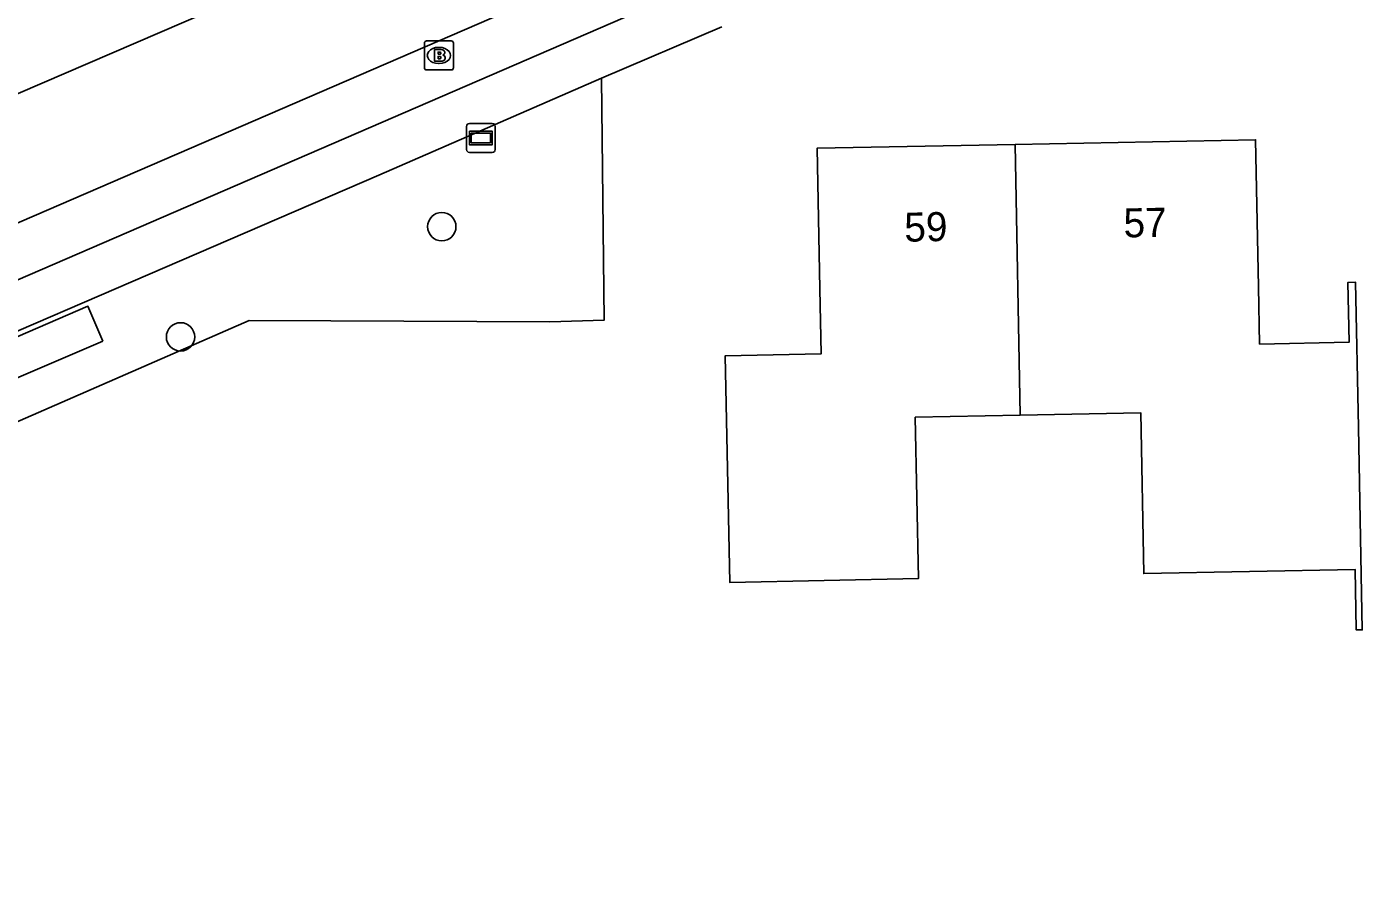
# Model space of a CAD drawing. Extents: x 157321 to 158827, y 386650 to 388532.
# Drawn here: x 157916.06 to 157962.09, y 387772.97 to 387802.27 of the extents above; entities that cross this region are included whole.
import ezdxf

# ---------------------------------------------------------------- set-up
doc = ezdxf.new("R2010")
doc.units = 0
for name, color, linetype in [('IMGEO_Boom', 7, 'Continuous'), ('IMGEO_Brandkraan', 7, 'Continuous'), ('IMGEO_Fietspad_open', 7, 'Continuous'), ('IMGEO_Groenvoorziening', 7, 'Continuous'), ('IMGEO_Hek', 7, 'Continuous'), ('IMGEO_Pand', 7, 'Continuous'), ('IMGEO_Pand_nummerreeks', 7, 'Continuous'), ('IMGEO_Rijbaan_lokaal_open', 7, 'Continuous'), ('IMGEO_Verklikker', 7, 'Continuous'), ('IMGEO_Voetpad_gesloten', 7, 'Continuous'), ('IMGEO_Voetpad_open', 7, 'Continuous')]:
    doc.layers.add(name, color=color, linetype=linetype)

msp = doc.modelspace()

# ---------------------------------------------------------------- linework, layer by layer
at = {"layer": 'IMGEO_Boom'}
for centre in [(157930.364, 387795.38), (157921.358, 387791.583)]:
    msp.add_circle(centre, 0.489, dxfattribs=at)
at = {"layer": 'IMGEO_Brandkraan'}
for p, q in [((157929.765, 387800.852), (157929.765, 387801.704)), ((157929.84, 387801.778), (157930.692, 387801.778)), ((157930.766, 387801.704), (157930.766, 387800.852)), ((157930.253, 387801.558), (157930.278, 387801.558)), ((157930.692, 387800.778), (157929.84, 387800.778)), ((157930.276, 387800.998), (157930.251, 387800.998))]:
    msp.add_line(p, q, dxfattribs=at)
for points in [[(157929.765, 387800.852), (157929.765, 387801.704)], [(157929.84, 387801.778), (157930.692, 387801.778)], [(157930.766, 387801.704), (157930.766, 387800.852)], [(157930.113, 387801.478), (157930.113, 387801.078), (157930.326, 387801.078)], [(157930.344, 387801.478), (157930.113, 387801.478)], [(157930.292, 387801.397), (157930.238, 387801.397), (157930.238, 387801.321)], [(157930.238, 387801.321), (157930.291, 387801.321)], [(157930.3, 387801.245), (157930.238, 387801.245), (157930.238, 387801.164)], [(157930.238, 387801.164), (157930.3, 387801.164)], [(157930.692, 387800.778), (157929.84, 387800.778)]]:
    msp.add_lwpolyline(points, dxfattribs=at)
for centre, radius, start, end in [((157929.842, 387801.702), 0.0765, 91.552, 178.448), ((157929.842, 387801.702), 0.0765, 91.552, 178.448), ((157930.69, 387801.702), 0.0765, 1.552, 88.448), ((157930.69, 387801.702), 0.0765, 1.552, 88.448), ((157930.293, 387801.359), 0.0379, 267.8285, 90.9355), ((157930.301, 387801.204), 0.0404, 269.8759, 90.5077), ((157930.348, 387801.333), 0.145, 59.4692, 91.5367), ((157930.373, 387801.38), 0.0922, 285.5137, 58.1501), ((157930.378, 387801.188), 0.105, 301.3115, 78.989), ((157929.842, 387800.854), 0.0765, 181.552, 268.448), ((157929.842, 387800.854), 0.0765, 181.552, 268.448), ((157930.332, 387801.329), 0.251, 268.6676, 293.5347), ((157930.69, 387800.854), 0.0765, 271.552, 358.448), ((157930.69, 387800.854), 0.0765, 271.552, 358.448)]:
    msp.add_arc(centre, radius, start, end, dxfattribs=at)
for centre, major_axis, ratio, start_param, end_param in [((157930.252, 387801.278), (-0.387, 0.002), 0.722429, 4.712389, 7.853982), ((157930.277, 387801.278), (-0.39, 0.002), 0.717154, 1.570796, 4.712389)]:
    msp.add_ellipse(centre, major_axis=major_axis, ratio=ratio, start_param=start_param, end_param=end_param, dxfattribs=at)
at = {"layer": 'IMGEO_Fietspad_open'}
for points in [[(157889.159, 387784.027), (157919.877, 387797.287), (157935.641, 387804.109)], [(157939.52, 387803.83), (157937.457, 387802.936), (157889.861, 387782.366)]]:
    msp.add_lwpolyline(points, dxfattribs=at)
at = {"layer": 'IMGEO_Groenvoorziening'}
msp.add_lwpolyline([(157935.867, 387800.495), (157935.963, 387792.163), (157934.088, 387792.102), (157926.543, 387792.136), (157923.72, 387792.147), (157880.058, 387773.098), (157879.753, 387772.965)], dxfattribs=at)
at = {"layer": 'IMGEO_Hek'}
for points in [[(157926.543, 387792.136), (157923.72, 387792.147), (157880.058, 387773.098)], [(157934.088, 387792.102), (157926.543, 387792.136)], [(157935.963, 387792.163), (157934.088, 387792.102)]]:
    msp.add_lwpolyline(points, dxfattribs=at)
at = {"layer": 'IMGEO_Pand'}
for points in [[(157950.299, 387788.885), (157946.683, 387788.814), (157946.791, 387783.253), (157940.287, 387783.126), (157940.232, 387785.933), (157940.135, 387790.932), (157943.438, 387790.996), (157943.394, 387793.233), (157943.3, 387798.081), (157950.131, 387798.214)], [(157950.131, 387798.214), (157958.414, 387798.376), (157958.513, 387793.308), (157958.551, 387791.335), (157961.639, 387791.395), (157961.599, 387793.457), (157961.861, 387793.462), (157961.958, 387788.463), (157962.094, 387781.489), (157961.886, 387781.485), (157961.846, 387783.569), (157954.563, 387783.427), (157954.455, 387788.966), (157950.299, 387788.885)], [(157950.299, 387788.885), (157950.131, 387798.214)]]:
    msp.add_lwpolyline(points, dxfattribs=at)
at = {"layer": 'IMGEO_Rijbaan_lokaal_open'}
msp.add_lwpolyline([(157877.821, 387783.552), (157898.534, 387792.559), (157928.836, 387805.602), (157928.898, 387805.488), (157929.812, 387805.919), (157930.208, 387806.063)], dxfattribs=at)
at = {"layer": 'IMGEO_Verklikker'}
for p, q in [((157931.315, 387798.936), (157932.105, 387798.936)), ((157932.105, 387798.936), (157931.315, 387798.936)), ((157931.215, 387798.036), (157931.215, 387798.836)), ((157931.215, 387798.836), (157931.215, 387798.036)), ((157932.205, 387798.836), (157932.205, 387798.036)), ((157932.205, 387798.036), (157932.205, 387798.836)), ((157932.105, 387797.936), (157931.315, 387797.936)), ((157931.315, 387797.936), (157932.105, 387797.936))]:
    msp.add_line(p, q, dxfattribs=at)
for points in [[(157931.316, 387798.668), (157932.104, 387798.668), (157932.104, 387798.204), (157931.316, 387798.204), (157931.316, 387798.668)], [(157931.381, 387798.603), (157931.381, 387798.269), (157932.039, 387798.269), (157932.039, 387798.603), (157931.381, 387798.603)]]:
    msp.add_lwpolyline(points, dxfattribs=at)
for centre, start, end in [((157931.315, 387798.836), 90, 180), ((157931.315, 387798.836), 90, 180), ((157932.105, 387798.836), 0, 90), ((157932.105, 387798.836), 360, 90), ((157931.315, 387798.036), 180, 270), ((157931.315, 387798.036), 180, 270), ((157932.105, 387798.036), 270, 0), ((157932.105, 387798.036), 270, 0)]:
    msp.add_arc(centre, 0.1, start, end, dxfattribs=at)
at = {"layer": 'IMGEO_Voetpad_gesloten'}
msp.add_lwpolyline([(157918.681, 387791.437), (157918.165, 387792.635), (157914.709, 387791.147), (157915.225, 387789.949), (157918.681, 387791.437)], dxfattribs=at)
at = {"layer": 'IMGEO_Voetpad_open'}
for points in [[(157940.014, 387802.268), (157935.867, 387800.495)], [(157879.53, 387776.095), (157910.159, 387789.376), (157924.17, 387795.418), (157928.195, 387797.157), (157935.867, 387800.495)]]:
    msp.add_lwpolyline(points, dxfattribs=at)

# ---------------------------------------------------------------- texts
at = {"layer": 'IMGEO_Pand_nummerreeks'}
for s, p in [('59', (157946.316, 387794.859)), ('57', (157953.873, 387795.007))]:
    msp.add_text(s, height=1, rotation=1.1182, dxfattribs=at).set_placement(p)

doc.saveas('drawing.dxf')
